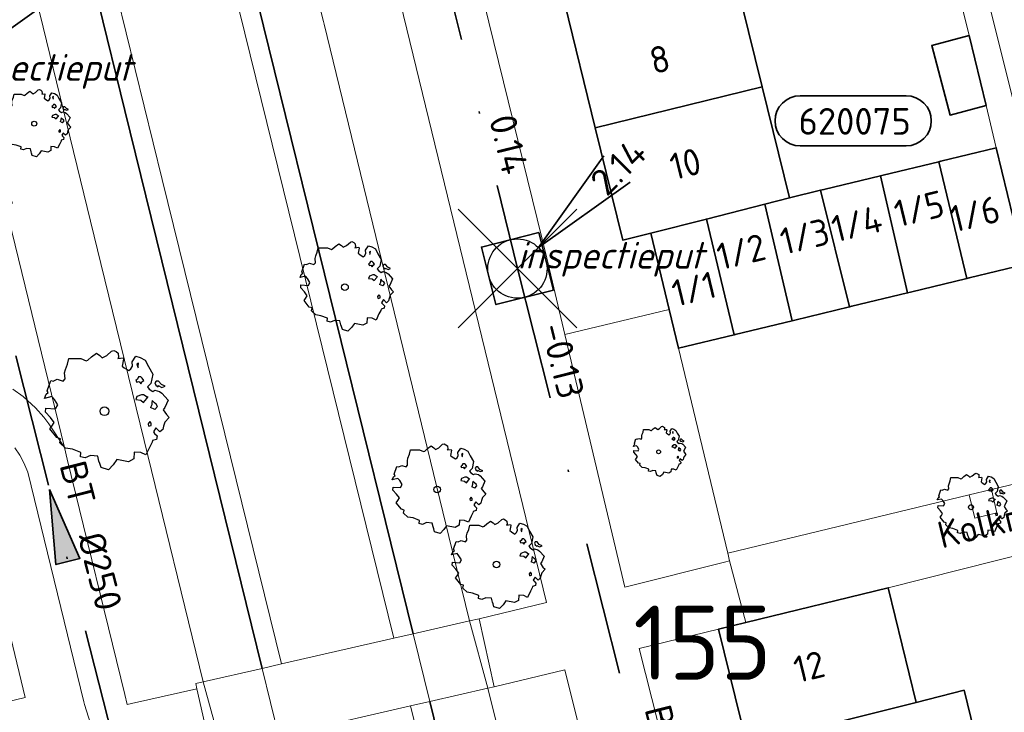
# Model space of a CAD drawing. Header units: metres. Extents: x 152391 to 157968, y 462336 to 467280.
# Tile 677 of 736: x 156995 to 157044, y 464464 to 464499. Entities that reach past the tile are written whole.
import ezdxf
from ezdxf.enums import TextEntityAlignment as Align

# ---------------------------------------------------------------- set-up
doc = ezdxf.new("R2010")
doc.units = ezdxf.units.M
doc.header["$LTSCALE"] = 0.75
doc.header["$PDMODE"] = 3
doc.header["$PDSIZE"] = 3
doc.linetypes.add('RI-VWA_BETON', pattern=[19, 9, -5, 0, -5])
doc.layers.get('0').update_dxf_attribs({"lineweight": 25})
doc.layers.get('defpoints').update_dxf_attribs({"lineweight": 25})
for name, color, linetype, lineweight in [('B-GV-GR-BOOM-S', 252, 'Continuous', 25), ('B-WE-GK-BESCHOEIING-G', 251, 'GK-BESCHOEIING', 35), ('B-WE-GR-BEPLANTING_CULTUUR_BODEMBEDEKKER-GV', 251, 'Continuous', 18), ('B-WE-GR-BEPLANTING_CULTUUR_HEESTERS-GV', 251, 'Continuous', 18), ('B-WE-GR-GROENVOORZIENING-GV', 251, 'Continuous', 18), ('B-WE-KW-KUNSTWERK_DEK-GV', 5, 'Continuous', 18), ('B-WE-KW-KUNSTWERK_LANDHOOFD-GV', 5, 'Continuous', 18), ('B-WE-OG-BEBOUWING-GV', 6, 'Continuous', 35), ('B-WE-OG-BEBOUWING-T18', 1, 'Continuous', 18), ('B-WE-OG-TERREIN_CULTUURSCHEIDING-GV', 251, 'Continuous', 18), ('B-WE-OG-TOPOGRAFIE-T18', 1, 'Continuous', 18), ('B-WE-OG-WATER_SLOOT-GV', 251, 'Continuous', 18), ('B-WE-VH-VERHARDING_ASFALT-GV', 251, 'Continuous', 18), ('B-WE-VH-VERHARDING_BETONSTRAATSTEEN-GV', 251, 'Continuous', 18), ('B-WE-VH-VERHARDING_TEGEL-GV', 251, 'Continuous', 18), ('N-OI-RI-T50', 130, 'Continuous', 50), ('N-OI-RI-VWA_PUTNUMMER-S @ 0.75', 36, 'Continuous', 35), ('N-OI-RI-VWA_RIOOLPUT_INSPECTIEPUT-S', 36, 'Continuous', 35), ('N-OI-RI-VWA_STROOMRICHTING-S @ 0.75', 36, 'Continuous', 35), ('N-OI-RI-VWA_TRANSPORTLEIDING_BETON_250-G', 36, 'RI-VWA_BETON', 35)]:
    doc.layers.add(name, color=color, linetype=linetype, lineweight=lineweight)
doc.layers.add('inspectieput', color=7, linetype='Continuous', plot=False)
doc.styles.add('NLCS-ISO', font='isocpeur.ttf')
doc.styles.add('NLCS-ISO-M750-T18', font='NLCS-ISO.ttf', dxfattribs={"height": 1.35})
doc.styles.add('NLCS-ISO-M750-T18_CURSIEF', font='NLCS-ISO.ttf', dxfattribs={"oblique": 15, "height": 1.35})
doc.styles.add('NLCS-ISO-M750-T50', font='NLCS-ISO.ttf', dxfattribs={"height": 3.75})
doc.linetypes.add('GK-BESCHOEIING', pattern='A,30,-5,[1,NLCS.SHX,S=1,R=0,X=0,Y=0],-5', length=40)

# ---------------------------------------------------------------- blocks, each defined once
blk = doc.blocks.new('*U25')
at = {"ltscale": 0.1}
blk.add_hatch(color=256, dxfattribs=at).paths.add_polyline_path([(-2.5, 0), (2.5, -0.833), (2.5, 0.833)])
at = {"ltscale": 0.1, "flags": 128}
blk.add_lwpolyline([(-2.5, 0), (2.5, -0.833), (2.5, 0.833)], close=True, dxfattribs=at)
at = {"ltscale": 0.1, "style": 'NLCS-ISO'}
for tag, p in [('MAT', (-1, 0.5)), ('BOBL', (-25.511, 0))]:
    blk.add_attdef(tag, text='', height=1.8, dxfattribs=at).set_placement(p, align=Align.BOTTOM_RIGHT)
for tag, p in [('DIA', (1, 0.5)), ('BOBR', (24.565, -0.009))]:
    blk.add_attdef(tag, text='', height=1.8, dxfattribs=at).set_placement(p, align=Align.BOTTOM_LEFT)
at = {"layer": 'defpoints', "ltscale": 0.1, "style": 'NLCS-ISO', "flags": 1}
blk.add_attdef('JVA', text='', height=1.8, dxfattribs=at).set_placement((0, -1), align=Align.TOP_CENTER)
blk = doc.blocks.new('B-SRI-PUT_VWA-SO')
at = {"flags": 128}
blk.add_lwpolyline([(-2, 2), (2, 2), (2, -2), (-2, -2)], close=True, dxfattribs=at)
at = {"lineweight": -3, "flags": 128}
blk.add_lwpolyline([(2, -2), (2, 2), (-2, 2), (-2, -2)], close=True, dxfattribs=at)
at = {"lineweight": -3}
blk.add_circle((0, 0), 2, dxfattribs=at)
blk = doc.blocks.new('*U386')
for q in [(5.834, 7.601), (7.601, 5.834)]:
    blk.add_line((1.414, 1.414), q)
blk.add_lwpolyline([(26.219, 11.654), (19.061, 11.654, 1), (19.061, 8.27), (26.219, 8.27, 1)], format="xyb", close=True)
at = {"ltscale": 0.1, "style": 'NLCS-ISO'}
blk.add_attdef('PUTHGT', text='', height=1.8, rotation=45, dxfattribs=at).set_placement((5.388, 5.428), align=Align.MIDDLE_LEFT)
blk.add_attdef('PUTNR', text='', height=1.8, dxfattribs=at).set_placement((22.742, 9.93), align=Align.MIDDLE_CENTER)
blk = doc.blocks.new('*U178')
for q in [(5.834, 7.601), (7.601, 5.834)]:
    blk.add_line((1.414, 1.414), q)
blk.add_lwpolyline([(16.81, 12.391), (9.652, 12.391, 1), (9.652, 9.007), (16.81, 9.007, 1)], format="xyb", close=True)
at = {"ltscale": 0.1, "style": 'NLCS-ISO'}
blk.add_attdef('PUTHGT', text='', height=1.8, rotation=45, dxfattribs=at).set_placement((5.388, 5.428), align=Align.MIDDLE_LEFT)
blk.add_attdef('PUTNR', text='', height=1.8, dxfattribs=at).set_placement((13.333, 10.667), align=Align.MIDDLE_CENTER)
blk = doc.blocks.new('*U26')
at = {"ltscale": 0.1}
blk.add_hatch(color=256, dxfattribs=at).paths.add_polyline_path([(-2.5, 0), (2.5, -0.833), (2.5, 0.833)])
at = {"ltscale": 0.1, "flags": 128}
blk.add_lwpolyline([(-2.5, 0), (2.5, -0.833), (2.5, 0.833)], close=True, dxfattribs=at)
at = {"ltscale": 0.1, "style": 'NLCS-ISO'}
for tag, p in [('MAT', (-1, 0.5)), ('BOBL', (-27.372, 0))]:
    blk.add_attdef(tag, text='', height=1.8, dxfattribs=at).set_placement(p, align=Align.BOTTOM_RIGHT)
for tag, p in [('DIA', (1, 0.5)), ('BOBR', (30.864, -0.013))]:
    blk.add_attdef(tag, text='', height=1.8, dxfattribs=at).set_placement(p, align=Align.BOTTOM_LEFT)
at = {"layer": 'defpoints', "ltscale": 0.1, "style": 'NLCS-ISO', "flags": 1}
blk.add_attdef('JVA', text='', height=1.8, dxfattribs=at).set_placement((0, -1), align=Align.TOP_CENTER)
blk = doc.blocks.new('*U30')
at = {"ltscale": 0.1}
blk.add_hatch(color=256, dxfattribs=at).paths.add_polyline_path([(-2.5, 0), (2.5, -0.833), (2.5, 0.833)])
at = {"ltscale": 0.1, "flags": 128}
blk.add_lwpolyline([(-2.5, 0), (2.5, -0.833), (2.5, 0.833)], close=True, dxfattribs=at)
at = {"ltscale": 0.1, "style": 'NLCS-ISO'}
for tag, p in [('MAT', (-1, 0.5)), ('BOBL', (-21.613, 0))]:
    blk.add_attdef(tag, text='', height=1.8, dxfattribs=at).set_placement(p, align=Align.BOTTOM_RIGHT)
for tag, p in [('DIA', (1, 0.5)), ('BOBR', (20.667, -0.006))]:
    blk.add_attdef(tag, text='', height=1.8, dxfattribs=at).set_placement(p, align=Align.BOTTOM_LEFT)
at = {"layer": 'defpoints', "ltscale": 0.1, "style": 'NLCS-ISO', "flags": 1}
blk.add_attdef('JVA', text='', height=1.8, dxfattribs=at).set_placement((0, -1), align=Align.TOP_CENTER)
blk = doc.blocks.new('ACMAP_ANN_TEMPLATE_type knoop')
at = {"layer": 'defpoints', "style": 'NLCS-ISO-M750-T18_CURSIEF', "oblique": 15}
blk.add_attdef('type_knoop', (0, 0), '', height=1.35, dxfattribs=at)
blk = doc.blocks.new('SGR-BOOM_21_30')
at = {"linetype": 'Continuous'}
for p, q in [((-1.051, 1.335), (-1.016, 1.499)), ((-1.016, 1.499), (-0.668, 1.499)), ((-0.668, 1.499), (-0.516, 1.433)), ((-0.47, 1.45), (-0.365, 1.548)), ((-0.365, 1.548), (-0.226, 1.647)), ((-0.226, 1.647), (-0.133, 1.581)), ((-0.133, 1.581), (-0.063, 1.515)), ((-0.063, 1.515), (0.065, 1.581)), ((0.065, 1.581), (0.205, 1.712)), ((0.205, 1.712), (0.263, 1.729)), ((0.263, 1.729), (0.333, 1.696)), ((0.333, 1.696), (0.391, 1.647)), ((0.402, 1.532), (0.379, 1.499)), ((0.379, 1.499), (0.53, 1.515)), ((0.391, 1.647), (0.402, 1.532)), ((0.53, 1.515), (0.542, 1.483)), ((0.786, 1.4), (0.891, 1.565)), ((0.891, 1.565), (1.019, 1.532)), ((1.019, 1.532), (1.158, 1.45)), ((-1.133, 1.088), (-1.109, 1.187)), ((-1.121, 0.924), (-1.133, 1.088)), ((-1.109, 1.187), (-1.051, 1.335)), ((-0.516, 1.433), (-0.47, 1.45)), ((0.542, 1.483), (0.507, 1.285)), ((0.507, 1.285), (0.565, 1.236)), ((0.565, 1.236), (0.693, 1.154)), ((0.693, 1.154), (0.751, 1.203)), ((0.751, 1.203), (0.798, 1.285)), ((0.798, 1.285), (0.786, 1.4)), ((0.972, 1.368), (0.926, 1.335)), ((0.926, 1.335), (0.949, 1.253)), ((0.949, 1.253), (0.961, 1.236)), ((0.961, 1.269), (0.972, 1.368)), ((1.158, 1.45), (1.251, 1.269)), ((1.251, 1.269), (1.379, 1.055)), ((1.379, 1.055), (1.321, 0.793)), ((-1.656, 0.48), (-1.598, 0.53)), ((-1.633, 0.579), (-1.528, 0.875)), ((-1.598, 0.53), (-1.633, 0.579)), ((-1.528, 0.875), (-1.458, 0.858)), ((-1.458, 0.858), (-1.342, 0.908)), ((-1.342, 0.908), (-1.179, 0.858)), ((-1.179, 0.858), (-1.121, 0.924)), ((0.937, 0.908), (0.891, 0.875)), ((0.891, 0.875), (0.926, 0.825)), ((0.926, 0.825), (0.984, 0.842)), ((0.972, 0.973), (0.937, 0.908)), ((1.03, 0.973), (0.972, 0.973)), ((0.984, 0.842), (1.03, 0.776)), ((1.077, 0.94), (1.03, 0.973)), ((1.03, 0.776), (1.077, 0.842)), ((1.124, 0.875), (1.077, 0.94)), ((1.077, 0.842), (1.124, 0.875)), ((1.321, 0.793), (1.228, 0.694)), ((1.228, 0.694), (1.275, 0.628)), ((1.275, 0.628), (1.379, 0.563)), ((1.379, 0.563), (1.438, 0.595)), ((1.472, 0.858), (1.438, 0.809)), ((1.438, 0.809), (1.461, 0.743)), ((1.438, 0.595), (1.565, 0.563)), ((1.461, 0.743), (1.531, 0.694)), ((1.542, 0.858), (1.472, 0.858)), ((1.531, 0.727), (1.635, 0.678)), ((1.531, 0.694), (1.542, 0.727)), ((1.624, 0.76), (1.542, 0.858)), ((1.565, 0.563), (1.635, 0.513)), ((1.728, 0.71), (1.624, 0.76)), ((1.635, 0.678), (1.728, 0.71)), ((1.635, 0.513), (1.81, 0.316)), ((-1.703, 0.365), (-1.656, 0.48)), ((-1.493, 0.415), (-1.703, 0.365)), ((-1.679, -0.029), (-1.668, 0.086)), ((-1.668, 0.086), (-1.389, 0.07)), ((-1.423, 0.333), (-1.493, 0.415)), ((-1.33, 0.185), (-1.423, 0.333)), ((-1.389, 0.07), (-1.33, 0.185)), ((0.926, 0.415), (0.891, 0.333)), ((0.891, 0.333), (1.03, 0.316)), ((1.054, 0.464), (0.926, 0.415)), ((1.03, 0.316), (1.112, 0.251)), ((1.112, 0.464), (1.054, 0.464)), ((1.217, 0.398), (1.112, 0.464)), ((1.112, 0.251), (1.205, 0.365)), ((1.205, 0.365), (1.24, 0.415)), ((1.344, 0.185), (1.31, 0.103)), ((1.434, 0.049), (1.31, 0.103)), ((1.356, 0.3), (1.344, 0.234)), ((1.344, 0.234), (1.344, 0.185)), ((1.426, 0.234), (1.356, 0.3)), ((1.472, 0.201), (1.426, 0.234)), ((1.434, 0.049), (1.507, 0.136)), ((1.507, 0.136), (1.472, 0.201)), ((1.717, 0.103), (1.67, 0.037)), ((1.67, 0.037), (1.763, -0.094)), ((1.81, 0.316), (1.717, 0.103)), ((-1.54, -0.177), (-1.679, -0.029)), ((-1.551, -0.505), (-1.493, -0.423)), ((-1.435, -0.324), (-1.54, -0.177)), ((-1.493, -0.423), (-1.435, -0.324)), ((1.286, -0.292), (1.24, -0.357)), ((1.24, -0.357), (1.251, -0.423)), ((1.263, -0.423), (1.333, -0.407)), ((1.333, -0.341), (1.286, -0.292)), ((1.333, -0.407), (1.333, -0.341)), ((1.461, -0.472), (1.391, -0.587)), ((1.577, -0.587), (1.461, -0.472)), ((1.682, -0.423), (1.658, -0.522)), ((1.717, -0.308), (1.682, -0.423)), ((1.845, -0.177), (1.717, -0.308)), ((1.763, -0.094), (1.845, -0.177)), ((-1.354, -0.752), (-1.551, -0.505)), ((-1.249, -0.784), (-1.354, -0.752)), ((-1.272, -0.899), (-1.249, -0.784)), ((-1.109, -1.047), (-1.272, -0.899)), ((1.356, -0.883), (1.286, -1.014)), ((1.368, -0.834), (1.356, -0.883)), ((1.484, -0.801), (1.368, -0.834)), ((1.391, -0.587), (1.426, -0.637)), ((1.426, -0.637), (1.496, -0.702)), ((1.496, -0.702), (1.484, -0.801)), ((1.658, -0.522), (1.577, -0.587)), ((-0.912, -1.08), (-1.109, -1.047)), ((-0.668, -1.179), (-0.912, -1.08)), ((-0.679, -1.294), (-0.668, -1.179)), ((-0.551, -1.326), (-0.679, -1.294)), ((-0.4, -1.261), (-0.551, -1.326)), ((-0.191, -1.277), (-0.4, -1.261)), ((-0.156, -1.425), (-0.191, -1.277)), ((-0.133, -1.491), (-0.156, -1.425)), ((-0.098, -1.606), (-0.133, -1.491)), ((0.356, -1.376), (0.251, -1.524)), ((0.682, -1.441), (0.356, -1.376)), ((0.833, -1.359), (0.682, -1.441)), ((0.844, -1.162), (0.833, -1.359)), ((1.03, -1.179), (0.844, -1.162)), ((1.182, -1.244), (1.03, -1.179)), ((1.286, -1.014), (1.182, -1.244)), ((0.112, -1.671), (-0.098, -1.606)), ((0.251, -1.524), (0.112, -1.671))]:
    blk.add_line(p, q, dxfattribs=at)
blk.add_circle((0, 0), 0.126, dxfattribs=at)
blk = doc.blocks.new('SGR-BOOM_31_50')
at = {"linetype": 'Continuous'}
for p, q in [((-1.402, 1.78), (-1.355, 1.999)), ((-1.355, 1.999), (-0.89, 1.999)), ((-0.89, 1.999), (-0.688, 1.911)), ((-0.626, 1.933), (-0.487, 2.064)), ((-0.487, 2.064), (-0.301, 2.196)), ((-0.301, 2.196), (-0.177, 2.108)), ((-0.177, 2.108), (-0.084, 2.02)), ((-0.084, 2.02), (0.087, 2.108)), ((0.087, 2.108), (0.273, 2.283)), ((0.273, 2.283), (0.351, 2.305)), ((0.351, 2.305), (0.444, 2.261)), ((0.444, 2.261), (0.521, 2.196)), ((0.537, 2.042), (0.506, 1.999)), ((0.506, 1.999), (0.707, 2.02)), ((0.521, 2.196), (0.537, 2.042)), ((0.707, 2.02), (0.723, 1.977)), ((1.048, 1.867), (1.188, 2.086)), ((1.188, 2.086), (1.358, 2.042)), ((1.358, 2.042), (1.545, 1.933)), ((-1.51, 1.451), (-1.479, 1.582)), ((-1.479, 1.582), (-1.402, 1.78)), ((-0.688, 1.911), (-0.626, 1.933)), ((0.723, 1.977), (0.676, 1.714)), ((0.676, 1.714), (0.754, 1.648)), ((0.754, 1.648), (0.924, 1.539)), ((0.924, 1.539), (1.002, 1.604)), ((1.002, 1.604), (1.064, 1.714)), ((1.064, 1.714), (1.048, 1.867)), ((1.296, 1.823), (1.234, 1.78)), ((1.234, 1.78), (1.265, 1.67)), ((1.265, 1.67), (1.281, 1.648)), ((1.281, 1.692), (1.296, 1.823)), ((1.545, 1.933), (1.669, 1.692)), ((1.669, 1.692), (1.839, 1.407)), ((-2.177, 0.772), (-2.038, 1.166)), ((-2.038, 1.166), (-1.944, 1.144)), ((-1.944, 1.144), (-1.789, 1.21)), ((-1.789, 1.21), (-1.572, 1.144)), ((-1.572, 1.144), (-1.495, 1.232)), ((-1.495, 1.232), (-1.51, 1.451)), ((1.25, 1.21), (1.188, 1.166)), ((1.188, 1.166), (1.234, 1.101)), ((1.234, 1.101), (1.312, 1.122)), ((1.296, 1.298), (1.25, 1.21)), ((1.374, 1.298), (1.296, 1.298)), ((1.312, 1.122), (1.374, 1.035)), ((1.436, 1.254), (1.374, 1.298)), ((1.374, 1.035), (1.436, 1.122)), ((1.498, 1.166), (1.436, 1.254)), ((1.436, 1.122), (1.498, 1.166)), ((1.762, 1.057), (1.638, 0.925)), ((1.839, 1.407), (1.762, 1.057)), ((1.963, 1.144), (1.917, 1.079)), ((1.917, 1.079), (1.948, 0.991)), ((2.056, 1.144), (1.963, 1.144)), ((2.165, 1.013), (2.056, 1.144)), ((2.304, 0.947), (2.165, 1.013)), ((-2.27, 0.487), (-2.208, 0.641)), ((-1.991, 0.553), (-2.27, 0.487)), ((-2.208, 0.641), (-2.131, 0.706)), ((-2.131, 0.706), (-2.177, 0.772)), ((-1.898, 0.444), (-1.991, 0.553)), ((1.234, 0.553), (1.188, 0.444)), ((1.405, 0.619), (1.234, 0.553)), ((1.483, 0.619), (1.405, 0.619)), ((1.622, 0.531), (1.483, 0.619)), ((1.607, 0.487), (1.653, 0.553)), ((1.638, 0.925), (1.7, 0.838)), ((1.7, 0.838), (1.839, 0.75)), ((1.839, 0.75), (1.917, 0.794)), ((1.917, 0.794), (2.087, 0.75)), ((1.948, 0.991), (2.041, 0.925)), ((2.041, 0.969), (2.18, 0.903)), ((2.041, 0.925), (2.056, 0.969)), ((2.087, 0.75), (2.18, 0.684)), ((2.18, 0.903), (2.304, 0.947)), ((2.18, 0.684), (2.413, 0.422)), ((-2.239, -0.038), (-2.224, 0.115)), ((-2.224, 0.115), (-1.851, 0.093)), ((-1.774, 0.246), (-1.898, 0.444)), ((-1.851, 0.093), (-1.774, 0.246)), ((1.188, 0.444), (1.374, 0.422)), ((1.374, 0.422), (1.483, 0.334)), ((1.483, 0.334), (1.607, 0.487)), ((1.793, 0.246), (1.746, 0.137)), ((1.911, 0.065), (1.746, 0.137)), ((1.808, 0.4), (1.793, 0.312)), ((1.793, 0.312), (1.793, 0.246)), ((1.901, 0.312), (1.808, 0.4)), ((1.963, 0.268), (1.901, 0.312)), ((1.911, 0.065), (2.01, 0.181)), ((2.01, 0.181), (1.963, 0.268)), ((2.289, 0.137), (2.227, 0.049)), ((2.227, 0.049), (2.351, -0.126)), ((2.413, 0.422), (2.289, 0.137)), ((-2.053, -0.235), (-2.239, -0.038)), ((-1.913, -0.433), (-2.053, -0.235)), ((-1.991, -0.564), (-1.913, -0.433)), ((1.715, -0.389), (1.653, -0.476)), ((1.653, -0.476), (1.669, -0.564)), ((1.777, -0.454), (1.715, -0.389)), ((1.777, -0.542), (1.777, -0.454)), ((2.289, -0.411), (2.242, -0.564)), ((2.459, -0.235), (2.289, -0.411)), ((2.351, -0.126), (2.459, -0.235)), ((-2.069, -0.673), (-1.991, -0.564)), ((-1.805, -1.002), (-2.069, -0.673)), ((1.684, -0.564), (1.777, -0.542)), ((1.948, -0.63), (1.855, -0.783)), ((1.855, -0.783), (1.901, -0.849)), ((1.901, -0.849), (1.994, -0.936)), ((2.103, -0.783), (1.948, -0.63)), ((1.994, -0.936), (1.979, -1.068)), ((2.211, -0.695), (2.103, -0.783)), ((2.242, -0.564), (2.211, -0.695)), ((-1.665, -1.046), (-1.805, -1.002)), ((-1.696, -1.199), (-1.665, -1.046)), ((-1.479, -1.396), (-1.696, -1.199)), ((-1.216, -1.44), (-1.479, -1.396)), ((-0.89, -1.571), (-1.216, -1.44)), ((1.715, -1.352), (1.576, -1.659)), ((1.808, -1.177), (1.715, -1.352)), ((1.824, -1.112), (1.808, -1.177)), ((1.979, -1.068), (1.824, -1.112)), ((-0.906, -1.725), (-0.89, -1.571)), ((-0.735, -1.769), (-0.906, -1.725)), ((-0.533, -1.681), (-0.735, -1.769)), ((-0.254, -1.703), (-0.533, -1.681)), ((-0.208, -1.9), (-0.254, -1.703)), ((-0.177, -1.988), (-0.208, -1.9)), ((-0.13, -2.141), (-0.177, -1.988)), ((0.475, -1.834), (0.335, -2.031)), ((0.909, -1.922), (0.475, -1.834)), ((1.11, -1.812), (0.909, -1.922)), ((1.126, -1.55), (1.11, -1.812)), ((1.374, -1.571), (1.126, -1.55)), ((1.576, -1.659), (1.374, -1.571)), ((0.149, -2.229), (-0.13, -2.141)), ((0.335, -2.031), (0.149, -2.229))]:
    blk.add_line(p, q, dxfattribs=at)
blk.add_circle((0, 0), 0.169, dxfattribs=at)
blk = doc.blocks.new('SGR-BOOM_50_100')
at = {"linetype": 'Continuous'}
for p, q in [((0.116, 2.811), (0.364, 3.044)), ((0.364, 3.044), (0.467, 3.074)), ((0.467, 3.074), (0.591, 3.015)), ((0.591, 3.015), (0.695, 2.928)), ((-1.869, 2.373), (-1.807, 2.665)), ((-1.807, 2.665), (-1.187, 2.665)), ((-1.187, 2.665), (-0.918, 2.548)), ((-0.918, 2.548), (-0.835, 2.577)), ((-0.835, 2.577), (-0.649, 2.752)), ((-0.649, 2.752), (-0.401, 2.928)), ((-0.401, 2.928), (-0.236, 2.811)), ((-0.236, 2.811), (-0.112, 2.694)), ((-0.112, 2.694), (0.116, 2.811)), ((0.715, 2.723), (0.674, 2.665)), ((0.674, 2.665), (0.943, 2.694)), ((0.695, 2.928), (0.715, 2.723)), ((0.964, 2.636), (0.902, 2.285)), ((0.943, 2.694), (0.964, 2.636)), ((1.398, 2.49), (1.584, 2.782)), ((1.584, 2.782), (1.811, 2.723)), ((1.811, 2.723), (2.059, 2.577)), ((2.059, 2.577), (2.225, 2.256)), ((-2.014, 1.935), (-1.972, 2.11)), ((-1.972, 2.11), (-1.869, 2.373)), ((0.902, 2.285), (1.005, 2.198)), ((1.005, 2.198), (1.232, 2.052)), ((1.232, 2.052), (1.336, 2.139)), ((1.336, 2.139), (1.418, 2.285)), ((1.418, 2.285), (1.398, 2.49)), ((1.729, 2.431), (1.646, 2.373)), ((1.646, 2.373), (1.687, 2.227)), ((1.687, 2.227), (1.708, 2.198)), ((1.708, 2.256), (1.729, 2.431)), ((2.225, 2.256), (2.452, 1.876)), ((-2.903, 1.029), (-2.717, 1.555)), ((-2.717, 1.555), (-2.593, 1.526)), ((-2.593, 1.526), (-2.386, 1.613)), ((-2.386, 1.613), (-2.096, 1.526)), ((-2.096, 1.526), (-1.993, 1.643)), ((-1.993, 1.643), (-2.014, 1.935)), ((1.667, 1.613), (1.584, 1.555)), ((1.584, 1.555), (1.646, 1.467)), ((1.646, 1.467), (1.749, 1.497)), ((1.729, 1.73), (1.667, 1.613)), ((1.832, 1.73), (1.729, 1.73)), ((1.749, 1.497), (1.832, 1.38)), ((1.915, 1.672), (1.832, 1.73)), ((1.832, 1.38), (1.915, 1.497)), ((1.997, 1.555), (1.915, 1.672)), ((1.915, 1.497), (1.997, 1.555)), ((2.452, 1.876), (2.349, 1.409)), ((2.618, 1.526), (2.556, 1.438)), ((2.742, 1.526), (2.618, 1.526)), ((2.886, 1.351), (2.742, 1.526)), ((-2.841, 0.942), (-2.903, 1.029)), ((2.349, 1.409), (2.183, 1.234)), ((2.183, 1.234), (2.266, 1.117)), ((2.266, 1.117), (2.452, 1)), ((2.452, 1), (2.556, 1.059)), ((2.556, 1.438), (2.597, 1.321)), ((2.556, 1.059), (2.783, 1)), ((2.597, 1.321), (2.721, 1.234)), ((2.721, 1.292), (2.907, 1.205)), ((2.721, 1.234), (2.742, 1.292)), ((2.783, 1), (2.907, 0.913)), ((3.072, 1.263), (2.886, 1.351)), ((2.907, 1.205), (3.072, 1.263)), ((-3.027, 0.65), (-2.944, 0.854)), ((-2.655, 0.737), (-3.027, 0.65)), ((-2.944, 0.854), (-2.841, 0.942)), ((-2.531, 0.591), (-2.655, 0.737)), ((-2.365, 0.329), (-2.531, 0.591)), ((1.646, 0.737), (1.584, 0.591)), ((1.584, 0.591), (1.832, 0.562)), ((1.873, 0.825), (1.646, 0.737)), ((1.832, 0.562), (1.977, 0.445)), ((1.977, 0.825), (1.873, 0.825)), ((2.163, 0.708), (1.977, 0.825)), ((1.977, 0.445), (2.142, 0.65)), ((2.142, 0.65), (2.204, 0.737)), ((2.411, 0.533), (2.39, 0.416)), ((2.535, 0.416), (2.411, 0.533)), ((2.907, 0.913), (3.217, 0.562)), ((3.217, 0.562), (3.052, 0.183)), ((-2.985, -0.051), (-2.965, 0.153)), ((-2.965, 0.153), (-2.469, 0.124)), ((-2.469, 0.124), (-2.365, 0.329)), ((2.39, 0.329), (2.328, 0.183)), ((2.549, 0.087), (2.328, 0.183)), ((2.39, 0.416), (2.39, 0.329)), ((2.618, 0.358), (2.535, 0.416)), ((2.549, 0.087), (2.68, 0.241)), ((2.68, 0.241), (2.618, 0.358)), ((3.052, 0.183), (2.969, 0.066)), ((2.969, 0.066), (3.135, -0.168)), ((-2.737, -0.314), (-2.985, -0.051)), ((-2.551, -0.577), (-2.737, -0.314)), ((3.279, -0.314), (3.052, -0.548)), ((3.135, -0.168), (3.279, -0.314)), ((-2.758, -0.898), (-2.655, -0.752)), ((-2.407, -1.336), (-2.758, -0.898)), ((-2.655, -0.752), (-2.551, -0.577)), ((2.287, -0.518), (2.204, -0.635)), ((2.204, -0.635), (2.225, -0.752)), ((2.245, -0.752), (2.37, -0.723)), ((2.37, -0.606), (2.287, -0.518)), ((2.37, -0.723), (2.37, -0.606)), ((2.597, -0.84), (2.473, -1.044)), ((2.804, -1.044), (2.597, -0.84)), ((2.948, -0.927), (2.804, -1.044)), ((2.99, -0.752), (2.948, -0.927)), ((3.052, -0.548), (2.99, -0.752)), ((-2.22, -1.394), (-2.407, -1.336)), ((-2.262, -1.599), (-2.22, -1.394)), ((2.432, -1.482), (2.411, -1.57)), ((2.638, -1.424), (2.432, -1.482)), ((2.473, -1.044), (2.535, -1.132)), ((2.535, -1.132), (2.659, -1.248)), ((2.659, -1.248), (2.638, -1.424)), ((-1.972, -1.862), (-2.262, -1.599)), ((-1.621, -1.92), (-1.972, -1.862)), ((-1.187, -2.095), (-1.621, -1.92)), ((2.287, -1.803), (2.101, -2.212)), ((2.411, -1.57), (2.287, -1.803)), ((-1.207, -2.3), (-1.187, -2.095)), ((-0.98, -2.358), (-1.207, -2.3)), ((-0.711, -2.241), (-0.98, -2.358)), ((-0.339, -2.271), (-0.711, -2.241)), ((-0.277, -2.533), (-0.339, -2.271)), ((0.633, -2.446), (0.447, -2.709)), ((1.212, -2.563), (0.633, -2.446)), ((1.48, -2.417), (1.212, -2.563)), ((1.501, -2.066), (1.48, -2.417)), ((1.832, -2.095), (1.501, -2.066)), ((2.101, -2.212), (1.832, -2.095)), ((-0.236, -2.65), (-0.277, -2.533)), ((-0.174, -2.855), (-0.236, -2.65)), ((0.199, -2.971), (-0.174, -2.855)), ((0.447, -2.709), (0.199, -2.971))]:
    blk.add_line(p, q, dxfattribs=at)
blk.add_circle((0, 0), 0.225, dxfattribs=at)
blk = doc.blocks.new('SGR-BOOM_0_20')
at = {"linetype": 'Continuous'}
for p, q in [((-0.832, 0.89), (-0.788, 1.001)), ((-0.788, 1.001), (-0.762, 1.124)), ((-0.762, 1.124), (-0.501, 1.124)), ((-0.501, 1.124), (-0.387, 1.075)), ((-0.387, 1.075), (-0.352, 1.087)), ((-0.352, 1.087), (-0.274, 1.161)), ((-0.274, 1.161), (-0.169, 1.235)), ((-0.169, 1.235), (-0.099, 1.186)), ((-0.099, 1.186), (-0.047, 1.137)), ((-0.047, 1.137), (0.049, 1.186)), ((0.049, 1.186), (0.154, 1.284)), ((0.154, 1.284), (0.197, 1.297)), ((0.197, 1.297), (0.25, 1.272)), ((0.25, 1.272), (0.293, 1.235)), ((0.302, 1.149), (0.284, 1.124)), ((0.284, 1.124), (0.398, 1.137)), ((0.293, 1.235), (0.302, 1.149)), ((0.407, 1.112), (0.38, 0.964)), ((0.398, 1.137), (0.407, 1.112)), ((0.59, 1.05), (0.668, 1.173)), ((0.598, 0.964), (0.59, 1.05)), ((0.668, 1.173), (0.764, 1.149)), ((0.729, 1.026), (0.694, 1.001)), ((0.694, 1.001), (0.712, 0.939)), ((0.721, 0.952), (0.729, 1.026)), ((0.764, 1.149), (0.869, 1.087)), ((0.869, 1.087), (0.939, 0.952)), ((-1.225, 0.434), (-1.146, 0.656)), ((-1.146, 0.656), (-1.094, 0.644)), ((-1.094, 0.644), (-1.007, 0.681)), ((-1.007, 0.681), (-0.884, 0.644)), ((-0.884, 0.644), (-0.841, 0.693)), ((-0.85, 0.816), (-0.832, 0.89)), ((-0.841, 0.693), (-0.85, 0.816)), ((0.38, 0.964), (0.424, 0.927)), ((0.424, 0.927), (0.52, 0.865)), ((0.52, 0.865), (0.564, 0.902)), ((0.564, 0.902), (0.598, 0.964)), ((0.703, 0.681), (0.668, 0.656)), ((0.668, 0.656), (0.694, 0.619)), ((0.694, 0.619), (0.738, 0.631)), ((0.729, 0.73), (0.703, 0.681)), ((0.712, 0.939), (0.721, 0.927)), ((0.773, 0.73), (0.729, 0.73)), ((0.738, 0.631), (0.773, 0.582)), ((0.808, 0.705), (0.773, 0.73)), ((0.773, 0.582), (0.808, 0.631)), ((0.843, 0.656), (0.808, 0.705)), ((0.808, 0.631), (0.843, 0.656)), ((0.991, 0.594), (0.921, 0.521)), ((0.921, 0.521), (0.956, 0.471)), ((0.939, 0.952), (1.035, 0.792)), ((1.035, 0.792), (0.991, 0.594)), ((1.104, 0.644), (1.078, 0.607)), ((1.078, 0.607), (1.096, 0.557)), ((1.096, 0.557), (1.148, 0.521)), ((1.157, 0.644), (1.104, 0.644)), ((1.148, 0.545), (1.226, 0.508)), ((1.148, 0.521), (1.157, 0.545)), ((1.218, 0.57), (1.157, 0.644)), ((1.296, 0.533), (1.218, 0.57)), ((1.226, 0.508), (1.296, 0.533)), ((-1.277, 0.274), (-1.242, 0.36)), ((-1.12, 0.311), (-1.277, 0.274)), ((-1.259, -0.022), (-1.251, 0.065)), ((-1.251, 0.065), (-1.041, 0.052)), ((-1.242, 0.36), (-1.198, 0.397)), ((-1.198, 0.397), (-1.225, 0.434)), ((-1.068, 0.249), (-1.12, 0.311)), ((-0.998, 0.139), (-1.068, 0.249)), ((-1.041, 0.052), (-0.998, 0.139)), ((0.694, 0.311), (0.668, 0.249)), ((0.668, 0.249), (0.773, 0.237)), ((0.79, 0.348), (0.694, 0.311)), ((0.773, 0.237), (0.834, 0.188)), ((0.834, 0.348), (0.79, 0.348)), ((0.912, 0.299), (0.834, 0.348)), ((0.834, 0.188), (0.904, 0.274)), ((0.904, 0.274), (0.93, 0.311)), ((0.956, 0.471), (1.035, 0.422)), ((1.008, 0.139), (0.982, 0.077)), ((1.075, 0.037), (0.982, 0.077)), ((1.017, 0.225), (1.008, 0.176)), ((1.008, 0.176), (1.008, 0.139)), ((1.069, 0.176), (1.017, 0.225)), ((1.035, 0.422), (1.078, 0.447)), ((1.104, 0.151), (1.069, 0.176)), ((1.075, 0.037), (1.13, 0.102)), ((1.078, 0.447), (1.174, 0.422)), ((1.13, 0.102), (1.104, 0.151)), ((1.174, 0.422), (1.226, 0.385)), ((1.226, 0.385), (1.357, 0.237)), ((1.287, 0.077), (1.253, 0.028)), ((1.253, 0.028), (1.322, -0.071)), ((1.357, 0.237), (1.287, 0.077)), ((-1.155, -0.132), (-1.259, -0.022)), ((-1.164, -0.379), (-1.12, -0.317)), ((-1.015, -0.564), (-1.164, -0.379)), ((-1.076, -0.243), (-1.155, -0.132)), ((-1.12, -0.317), (-1.076, -0.243)), ((0.965, -0.219), (0.93, -0.268)), ((0.93, -0.268), (0.939, -0.317)), ((0.947, -0.317), (1, -0.305)), ((1, -0.256), (0.965, -0.219)), ((1, -0.305), (1, -0.256)), ((1.096, -0.354), (1.043, -0.44)), ((1.043, -0.44), (1.069, -0.477)), ((1.069, -0.477), (1.122, -0.527)), ((1.183, -0.44), (1.096, -0.354)), ((1.244, -0.391), (1.183, -0.44)), ((1.261, -0.317), (1.244, -0.391)), ((1.287, -0.231), (1.261, -0.317)), ((1.383, -0.132), (1.287, -0.231)), ((1.322, -0.071), (1.383, -0.132)), ((-0.937, -0.588), (-1.015, -0.564)), ((-0.954, -0.675), (-0.937, -0.588)), ((-0.832, -0.785), (-0.954, -0.675)), ((-0.684, -0.81), (-0.832, -0.785)), ((-0.501, -0.884), (-0.684, -0.81)), ((-0.509, -0.97), (-0.501, -0.884)), ((-0.413, -0.995), (-0.509, -0.97)), ((-0.3, -0.946), (-0.413, -0.995)), ((-0.143, -0.958), (-0.3, -0.946)), ((-0.117, -1.069), (-0.143, -0.958)), ((0.633, -0.872), (0.625, -1.019)), ((0.773, -0.884), (0.633, -0.872)), ((0.886, -0.933), (0.773, -0.884)), ((0.965, -0.761), (0.886, -0.933)), ((1.017, -0.662), (0.965, -0.761)), ((1.026, -0.625), (1.017, -0.662)), ((1.113, -0.601), (1.026, -0.625)), ((1.122, -0.527), (1.113, -0.601)), ((-0.099, -1.118), (-0.117, -1.069)), ((-0.073, -1.204), (-0.099, -1.118)), ((0.084, -1.254), (-0.073, -1.204)), ((0.188, -1.143), (0.084, -1.254)), ((0.267, -1.032), (0.188, -1.143)), ((0.511, -1.081), (0.267, -1.032)), ((0.625, -1.019), (0.511, -1.081))]:
    blk.add_line(p, q, dxfattribs=at)
blk.add_circle((0, 0), 0.0948, dxfattribs=at)

msp = doc.modelspace()

# ---------------------------------------------------------------- linework, layer by layer
at = {"layer": 'B-WE-GK-BESCHOEIING-G'}
for points in [[(156998.352, 464533.762), (157000, 464527.151), (157006.728, 464500), (157014.581, 464468.094)], [(156990.885, 464531.922), (156998.666, 464500), (157000, 464494.558), (157006.943, 464466.349)], [(157030.868, 464402.135), (157025.257, 464424.568), (157015.423, 464464.671)]]:
    msp.add_lwpolyline(points, dxfattribs=at)
at = {"layer": 'B-WE-GR-BEPLANTING_CULTUUR_BODEMBEDEKKER-GV'}
msp.add_lwpolyline([(156988.919, 464477.177), (156992.076, 464464.19), (156994.958, 464464.875), (156991.845, 464477.79)], close=True, dxfattribs=at)
at = {"layer": 'B-WE-GR-BEPLANTING_CULTUUR_HEESTERS-GV'}
msp.add_lwpolyline([(157030.338, 464471.727), (157030.59, 464471.791), (157030.496, 464472.182), (157028.005, 464482.539), (157027.529, 464484.505), (157022.258, 464483.23), (157025.289, 464470.461)], close=True, dxfattribs=at)
at = {"layer": 'B-WE-GR-GROENVOORZIENING-GV'}
msp.add_lwpolyline([(157042.708, 464475.123), (157042.991, 464473.951), (157044.113, 464474.222), (157043.831, 464475.393)], close=True, dxfattribs=at)
at = {"layer": 'B-WE-KW-KUNSTWERK_DEK-GV'}
msp.add_lwpolyline([(157015.423, 464464.671), (157018.368, 464465.351), (157018.679, 464465.423), (157017.918, 464468.856), (157017.431, 464468.745), (157014.581, 464468.094), (157013.606, 464467.871), (157007.918, 464466.572), (157006.943, 464466.349), (157003.961, 464465.668), (157003.584, 464465.582), (157003.644, 464465.32), (157004.375, 464462.119), (157004.906, 464462.241), (157007.633, 464462.871), (157007.79, 464462.907), (157008.764, 464463.132), (157014.449, 464464.446)], close=True, dxfattribs=at)
at = {"layer": 'B-WE-KW-KUNSTWERK_LANDHOOFD-GV'}
for points in [[(157018.368, 464465.351), (157018.679, 464465.423), (157017.918, 464468.856), (157017.431, 464468.745)], [(157003.584, 464465.582), (157003.644, 464465.32), (157004.375, 464462.119), (157004.906, 464462.241), (157003.961, 464465.668)]]:
    msp.add_lwpolyline(points, close=True, dxfattribs=at)
at = {"layer": 'B-WE-OG-BEBOUWING-GV'}
for points in [[(157030.716, 464502.016), (157022.44, 464500), (157022.251, 464499.953), (157023.787, 464493.697), (157032.237, 464495.756), (157031.196, 464500)], [(157043.563, 464494.819), (157042.711, 464498.351), (157040.811, 464497.846), (157041.744, 464494.336)], [(157026.598, 464488.354), (157029.42, 464489.075), (157032.366, 464489.828), (157033.614, 464490.147), (157032.237, 464495.756), (157023.787, 464493.697), (157025.184, 464488.012)], [(157041.172, 464491.977), (157042.582, 464486.068), (157042.703, 464486.097), (157045.509, 464486.777), (157044.08, 464492.681), (157041.281, 464492.003)], [(157038.229, 464491.264), (157039.59, 464485.343), (157039.742, 464485.38), (157042.582, 464486.068), (157041.172, 464491.977), (157038.359, 464491.296)], [(157039.59, 464485.343), (157038.229, 464491.264), (157035.358, 464490.569), (157035.187, 464490.528), (157036.654, 464484.634), (157036.78, 464484.664)], [(157032.366, 464489.828), (157033.755, 464483.932), (157033.897, 464483.966), (157036.654, 464484.634), (157035.187, 464490.528), (157033.614, 464490.147)], [(157032.366, 464489.828), (157029.42, 464489.075), (157030.826, 464483.222), (157030.868, 464483.232), (157033.755, 464483.932)], [(157029.42, 464489.075), (157026.598, 464488.354), (157027.529, 464484.505), (157028.005, 464482.539), (157030.826, 464483.222)], [(157031.461, 464462.485), (157040.028, 464464.628), (157038.611, 464470.429), (157031.403, 464468.668), (157030.032, 464468.333), (157031.438, 464462.579)], [(157032.961, 464456.35), (157041.527, 464458.495), (157043.953, 464459.099), (157042.452, 464465.241), (157040.028, 464464.628), (157031.461, 464462.485), (157032.945, 464456.414)]]:
    msp.add_lwpolyline(points, close=True, dxfattribs=at)
at = {"layer": 'B-WE-OG-TERREIN_CULTUURSCHEIDING-GV'}
for points in [[(157020.278, 464473.961), (157013.939, 464500), (157005.565, 464533.627), (157005.411, 464533.64), (157004.168, 464539.018), (157000.328, 464538.091), (157001.684, 464532.659), (157009.422, 464501.646), (157010.021, 464499.185), (157010.049, 464499.067), (157010.081, 464498.935), (157016.392, 464473.015), (157017.431, 464468.745), (157017.918, 464468.856), (157021.321, 464469.677)], [(156990.301, 464504.744), (156991.453, 464500), (156996.949, 464477.512), (156997.092, 464476.927), (157000, 464465.027), (157000.124, 464464.517), (157000.344, 464464.567), (157003.644, 464465.32), (157003.584, 464465.582), (157003.961, 464465.668), (157000.978, 464477.877), (156998.79, 464486.828), (156995.34, 464500.944), (156994.188, 464505.688), (156987.053, 464535.076), (156983.184, 464534.056)], [(157031.077, 464430.776), (157023.271, 464462.207), (157022.261, 464466.272), (157018.679, 464465.423), (157018.368, 464465.351), (157033.947, 464402.625), (157037.781, 464403.236), (157037.195, 464405.641), (157036.178, 464405.368), (157030.122, 464430.55)]]:
    msp.add_lwpolyline(points, close=True, dxfattribs=at)
at = {"layer": 'B-WE-OG-WATER_SLOOT-GV'}
for points in [[(157000.328, 464538.091), (157000, 464538.012), (156998.96, 464537.775), (156999.083, 464537.181), (156998.117, 464536.941), (156998.81, 464533.844), (156998.352, 464533.762), (157000, 464527.151), (157006.728, 464500), (157014.581, 464468.094), (157017.431, 464468.745), (157016.392, 464473.015), (157010.081, 464498.935), (157010.049, 464499.067), (157010.021, 464499.185), (157009.422, 464501.646), (157001.684, 464532.659)], [(156989.843, 464535.088), (156989.689, 464535.771), (156987.053, 464535.076), (156994.188, 464505.688), (156995.34, 464500.944), (156998.79, 464486.828), (157000.978, 464477.877), (157003.961, 464465.668), (157006.943, 464466.349), (157000, 464494.558), (156998.666, 464500), (156990.885, 464531.922), (156990.463, 464531.819), (156989.88, 464534.894)], [(157014.581, 464468.094), (157006.728, 464500), (157000, 464527.151), (156998.352, 464533.762), (156997.382, 464533.52), (156999.06, 464526.785), (157005.788, 464499.635), (157013.606, 464467.871)], [(156990.885, 464531.922), (156998.666, 464500), (157000, 464494.558), (157006.943, 464466.349), (157007.918, 464466.572), (157001.887, 464491.077), (156999.606, 464500.364), (156995.504, 464517.116), (156991.857, 464532.158)], [(157015.423, 464464.671), (157018.368, 464465.351), (157017.431, 464468.745), (157014.581, 464468.094)], [(157007.79, 464462.907), (157006.943, 464466.349), (157003.961, 464465.668), (157004.906, 464462.241), (157007.633, 464462.871)], [(157018.368, 464465.351), (157015.423, 464464.671), (157025.257, 464424.568), (157030.868, 464402.135), (157033.947, 464402.625)], [(157030.868, 464402.135), (157025.257, 464424.568), (157015.423, 464464.671), (157014.449, 464464.446), (157024.286, 464424.328), (157029.898, 464401.892)]]:
    msp.add_lwpolyline(points, close=True, dxfattribs=at)
for points in [[(156998.352, 464533.762), (156997.629, 464536.664), (156990.203, 464534.734), (156990.885, 464531.922), (156991.857, 464532.158), (156995.504, 464517.116), (156999.606, 464500.364), (157001.887, 464491.077), (157007.918, 464466.572), (157006.943, 464466.349), (157007.79, 464462.907), (157008.764, 464463.132), (157013.913, 464442.221), (157021.419, 464411.384), (157026.941, 464389.076)], [(157032.403, 464395.998), (157030.868, 464402.135), (157029.898, 464401.892), (157024.286, 464424.328), (157014.449, 464464.446), (157015.423, 464464.671), (157014.581, 464468.094), (157013.606, 464467.871), (157005.788, 464499.635), (156999.06, 464526.785), (156997.382, 464533.52), (156998.352, 464533.762)]]:
    msp.add_lwpolyline(points, dxfattribs=at)
at = {"layer": 'B-WE-VH-VERHARDING_ASFALT-GV'}
msp.add_lwpolyline([(157015.423, 464464.671), (157018.368, 464465.351), (157018.679, 464465.423), (157017.918, 464468.856), (157017.431, 464468.745), (157014.581, 464468.094), (157013.606, 464467.871), (157007.918, 464466.572), (157006.943, 464466.349), (157003.961, 464465.668), (157003.584, 464465.582), (157003.644, 464465.32), (157004.375, 464462.119), (157004.906, 464462.241), (157007.633, 464462.871), (157007.79, 464462.907), (157008.764, 464463.132), (157014.449, 464464.446)], close=True, dxfattribs=at)
at = {"layer": 'B-WE-VH-VERHARDING_BETONSTRAATSTEEN-GV'}
msp.add_lwpolyline([(157045.509, 464486.777), (157042.703, 464486.097), (157042.582, 464486.068), (157039.742, 464485.38), (157039.59, 464485.343), (157036.78, 464484.664), (157036.654, 464484.634), (157033.897, 464483.966), (157033.755, 464483.932), (157030.868, 464483.232), (157030.826, 464483.222), (157028.005, 464482.539), (157030.496, 464472.182), (157042.708, 464475.123), (157043.831, 464475.393), (157057.175, 464478.607)], dxfattribs=at)
msp.add_lwpolyline([(157069.412, 464478.038), (157075.819, 464479.596), (157074.968, 464482.892), (157067.287, 464481.042), (157067.521, 464480.07), (157066.549, 464479.836), (157066.315, 464480.808), (157058.147, 464478.841), (157058.39, 464477.83), (157057.418, 464477.596), (157057.175, 464478.607), (157043.831, 464475.393), (157044.113, 464474.222), (157042.991, 464473.951), (157042.708, 464475.123), (157030.496, 464472.182), (157030.59, 464471.791), (157031.403, 464468.668), (157038.611, 464470.429), (157045.966, 464472.271), (157049.014, 464472.99), (157050.512, 464473.347), (157053.502, 464474.062), (157060.911, 464475.944)], close=True, dxfattribs=at)
at = {"layer": 'B-WE-VH-VERHARDING_TEGEL-GV'}
for points in [[(157047.094, 464486.881), (157045.658, 464492.686), (157045.548, 464492.659), (157038.097, 464522.348), (157036.979, 464522.042), (157037.494, 464519.914), (157038.387, 464516.218), (157039.24, 464512.692), (157040.325, 464508.166), (157041.195, 464504.587), (157041.986, 464501.338), (157042.309, 464500), (157042.711, 464498.351), (157043.563, 464494.819), (157044.08, 464492.681), (157045.509, 464486.777), (157045.573, 464486.515)], [(156988.919, 464477.177), (156991.845, 464477.79), (156994.958, 464464.875), (156992.076, 464464.19)]]:
    msp.add_lwpolyline(points, close=True, dxfattribs=at)
for points in [[(156994.343, 464480.467), (156994.859, 464480.094), (156995.481, 464479.525), (156995.899, 464479.054), (156996.156, 464478.721), (156996.949, 464477.512), (156991.453, 464500)], [(157013.939, 464500), (157020.278, 464473.961), (157021.321, 464469.677), (157017.918, 464468.856), (157018.679, 464465.423), (157022.261, 464466.272), (157023.271, 464462.207), (157031.077, 464430.776), (157038.868, 464432.644), (157038.46, 464434.539), (157038.22, 464434.48), (157034.475, 464433.561), (157033.46, 464437.74), (157032.04, 464443.591), (157026.024, 464467.354), (157030.032, 464468.333), (157031.403, 464468.668), (157030.59, 464471.791), (157030.338, 464471.727), (157025.289, 464470.461), (157022.258, 464483.23), (157021.34, 464487.098), (157018.175, 464500)], [(157020.266, 464382.041), (157010.096, 464423.625), (157004.918, 464445.116), (157001.008, 464461.341), (157001.495, 464461.453), (157004.375, 464462.119), (157003.644, 464465.32), (157000.344, 464464.567), (157000.124, 464464.517), (157000, 464465.027), (156997.092, 464476.927), (156996.949, 464477.512), (156996.156, 464478.721), (156995.899, 464479.054), (156995.481, 464479.525), (156994.859, 464480.094), (156994.343, 464480.467)], [(156992.659, 464433.092), (156997.146, 464434.275), (156998.903, 464426.963), (157000, 464427.251), (157003.787, 464428.25), (157006.277, 464418.048), (157001.356, 464416.75), (157002.057, 464413.832), (157006.989, 464415.132), (157013.936, 464386.671), (157014.2, 464385.7), (157017.409, 464380.449), (157018.484, 464381.048), (157018.251, 464381.441), (157008.055, 464423.13), (157002.876, 464444.624), (156998.469, 464462.912), (156997.962, 464464.522), (156997.93, 464464.65), (156995.091, 464476.267), (156994.894, 464476.737), (156994.69, 464477.127), (156994.444, 464477.502)], [(156994.444, 464477.502), (156994.69, 464477.127), (156994.894, 464476.737), (156995.091, 464476.267), (156997.93, 464464.65), (156997.962, 464464.522), (156998.469, 464462.912), (157002.876, 464444.624), (157008.055, 464423.13), (157018.251, 464381.441)]]:
    msp.add_lwpolyline(points, dxfattribs=at)
at = {"layer": 'inspectieput'}
msp.add_point((157019.86, 464486.57), dxfattribs=at)
at = {"layer": 'N-OI-RI-VWA_TRANSPORTLEIDING_BETON_250-G'}
for p, q in [((157005.18, 464546.52), (157019.86, 464486.57)), ((156990.95, 464496.07), (157002.37, 464451.07)), ((157019.86, 464486.57), (157032.63, 464435.88))]:
    msp.add_line(p, q, dxfattribs=at)

# ---------------------------------------------------------------- block references
at = {"layer": 'B-GV-GR-BOOM-S', "transparency": 33554559}
for name, p in [('SGR-BOOM_21_30', (156995.419, 464493.899)), ('SGR-BOOM_31_50', (157011.134, 464485.628)), ('SGR-BOOM_50_100', (156998.97, 464479.356)), ('SGR-BOOM_0_20', (157027, 464477.3)), ('SGR-BOOM_31_50', (157015.8, 464475.4)), ('SGR-BOOM_21_30', (157042.8, 464474.5)), ('SGR-BOOM_31_50', (157018.8, 464471.6))]:
    msp.add_blockref(name, p, dxfattribs=at)
at = {"layer": 'defpoints'}
for p in [(156990.95, 464496.07), (157019.86, 464486.57)]:
    msp.add_blockref('ACMAP_ANN_TEMPLATE_type knoop', p, dxfattribs=at).add_auto_attribs({'type_knoop': 'inspectieput'})
at = {"layer": 'N-OI-RI-VWA_PUTNUMMER-S @ 0.75', "xscale": 0.75, "yscale": 0.75, "zscale": 0.75}
for name, p, values in [('*U178', (156990.95, 464496.07), {'PUTNR': '620036', 'PUTHGT': '2.07'}), ('*U386', (157019.86, 464486.57), {'PUTNR': '620075', 'PUTHGT': '2.14'})]:
    msp.add_blockref(name, p, dxfattribs=at).add_auto_attribs(values)
at = {"layer": 'N-OI-RI-VWA_RIOOLPUT_INSPECTIEPUT-S', "xscale": 0.75, "yscale": 0.75, "zscale": 0.75, "rotation": 284.139919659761}
msp.add_blockref('B-SRI-PUT_VWA-SO', (157019.86, 464486.57), dxfattribs=at)
at = {"layer": 'N-OI-RI-VWA_STROOMRICHTING-S @ 0.75', "xscale": 0.75, "yscale": 0.75, "zscale": 0.75}
for name, p, rotation, values in [('*U26', (157012.52, 464516.545), 283.7593130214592, {'MAT': 'BT', 'DIA': '%%c250', 'BOBL': '-1.12', 'BOBR': '0.14'}), ('*U30', (156996.66, 464473.57), 284.2397800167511, {'MAT': 'BT', 'DIA': '%%c250', 'BOBL': '0.17', 'BOBR': '0.36'}), ('*U25', (157026.245, 464461.225), 284.139919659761, {'MAT': 'BT', 'DIA': '%%c250', 'BOBL': '-0.13', 'BOBR': '0.40'})]:
    msp.add_blockref(name, p, dxfattribs=dict(at, rotation=rotation)).add_auto_attribs(values)

# ---------------------------------------------------------------- texts
at = {"layer": 'B-WE-OG-BEBOUWING-T18', "style": 'NLCS-ISO-M750-T18'}
for s, rotation, p in [('8', 13.8, (157027.057, 464497.156)), ('10', 13.8, (157028.355, 464491.868)), ('1/5', 13.6, (157040.175, 464489.601)), ('1/6', 13.6, (157043, 464489.33)), ('1/4', 13.6, (157037.02, 464488.837)), ('1/3', 13.6, (157034.392, 464488.202)), ('1/2', 13.6, (157031.171, 464487.421)), ('1/1', 13.6, (157028.79, 464485.54)), ('12', 13.7, (157034.614, 464466.434))]:
    msp.add_text(s, height=1.35, rotation=rotation, dxfattribs=at).set_placement(p, align=Align.MIDDLE)
at = {"layer": 'B-WE-OG-TOPOGRAFIE-T18', "style": 'NLCS-ISO-M750-T18'}
msp.add_text('Kolkmanstraat', height=1.35, rotation=13.7, dxfattribs=at).set_placement((157046.62, 464474.395), align=Align.MIDDLE)
at = {"layer": 'N-OI-RI-T50', "style": 'NLCS-ISO-M750-T50'}
msp.add_text('155', height=3.75, dxfattribs=at).set_placement((157025.716, 464465.773))

doc.saveas('drawing.dxf')
